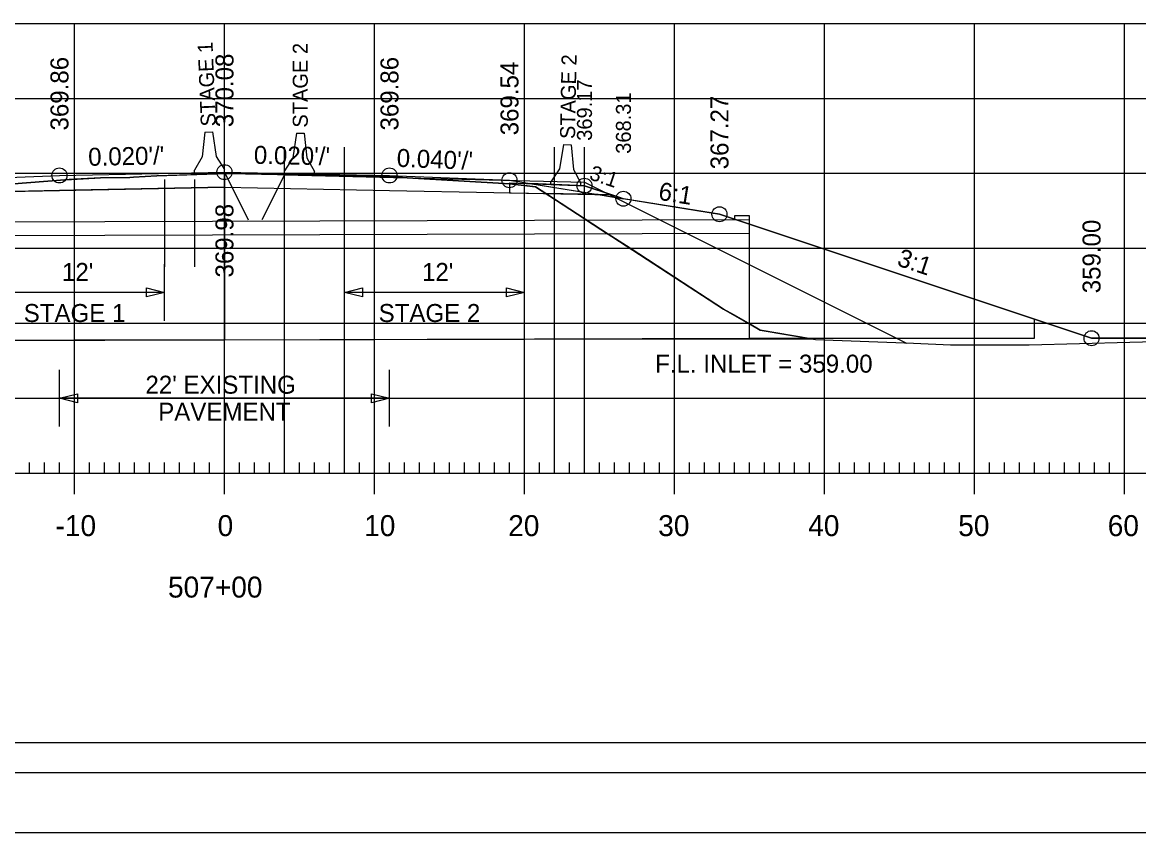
# Model space of a CAD drawing. Extents: x 1368910 to 1369601, y 380116 to 380950.
# Drawn here: x 1369066.8 to 1369141.2, y 380523.8 to 380577.8 of the extents above; entities that cross this region are included whole.
import ezdxf

# ---------------------------------------------------------------- set-up
doc = ezdxf.new("R2010")
doc.units = 0
for name, color, linetype in [('_STAGE 1 CUT', 7, 'Continuous'), ('_STAGE 1 FILL', 7, 'Continuous'), ('_STAGE 2 CUT', 7, 'Continuous'), ('_STAGE 3 CUT', 7, 'Continuous'), ('R_Alt Surface', 7, 'Continuous'), ('R_Axis', 7, 'Continuous'), ('R_Axis Annot', 7, 'Continuous'), ('R_Border', 7, 'Continuous'), ('R_CONC BARRIER', 7, 'Continuous'), ('R_Detour', 7, 'Continuous'), ('R_Detour Surface', 7, 'Continuous'), ('R_Exist Surface', 7, 'Continuous'), ('R_Fin Surface', 7, 'Continuous'), ('R_Grid', 7, 'Continuous'), ('R_No Plot', 7, 'Continuous'), ('R_ROW Annot', 7, 'Continuous'), ('R_Water', 7, 'Continuous'), ('R_Xsect Elev', 7, 'Continuous'), ('R_Xsect Elev Detour', 7, 'Continuous'), ('R_Xsect Slope', 7, 'Continuous')]:
    doc.layers.add(name, color=color, linetype=linetype)

msp = doc.modelspace()

# ---------------------------------------------------------------- linework, layer by layer
at = {"layer": '_STAGE 1 CUT'}
for p, q in [((1369080.585, 380567.741), (1369080.446, 380567.744)), ((1369091.324, 380567.531), (1369091.228, 380567.531)), ((1369091.453, 380567.527), (1369091.324, 380567.531)), ((1369099.263, 380567.054), (1369092.414, 380567.467)), ((1369100.206, 380566.952), (1369099.263, 380567.054)), ((1369100.244, 380566.947), (1369100.206, 380566.952)), ((1369113.517, 380558.704), (1369110.244, 380560.833)), ((1369119.359, 380556.726), (1369115.965, 380557.303))]:
    msp.add_line(p, q, dxfattribs=at)
for points in [[(1369080.446, 380567.744), (1369080.398, 380567.742), (1369080.244, 380567.736)], [(1369080.244, 380567.736), (1369080.244, 380566.837), (1369080.244, 380564.659), (1369080.244, 380563.659), (1369080.244, 380562.759), (1369080.244, 380557.759), (1369080.244, 380556.659)], [(1369091.228, 380567.531), (1369090.244, 380567.55), (1369080.585, 380567.741)], [(1369092.414, 380567.467), (1369091.81, 380567.503), (1369091.453, 380567.527)], [(1369105.829, 380563.703), (1369104.295, 380564.7), (1369101.668, 380566.409), (1369100.983, 380566.854), (1369100.244, 380566.947)], [(1369110.244, 380560.833), (1369107.281, 380562.759), (1369105.829, 380563.703)], [(1369115.965, 380557.303), (1369115.244, 380557.716), (1369115.168, 380557.759), (1369114.244, 380558.288), (1369113.517, 380558.704)], [(1369080.244, 380556.659), (1369090.244, 380556.676), (1369100.244, 380556.693), (1369110.244, 380556.711), (1369114.244, 380556.718), (1369115.244, 380556.719), (1369119.359, 380556.726)]]:
    msp.add_lwpolyline(points, dxfattribs=at)
at = {"layer": '_STAGE 1 FILL'}
for p, q in [((1369106.84, 380566.065), (1369106.073, 380566.321)), ((1369104.381, 380564.644), (1369105.785, 380563.732)), ((1369114.244, 380564.675), (1369114.244, 380564.693)), ((1369114.306, 380564.673), (1369114.244, 380564.673)), ((1369105.785, 380563.732), (1369105.829, 380563.703)), ((1369105.829, 380563.703), (1369107.281, 380562.759)), ((1369115.965, 380557.303), (1369119.168, 380556.759)), ((1369144.771, 380556.759), (1369138.048, 380556.759))]:
    msp.add_line(p, q, dxfattribs=at)
for points in [[(1369106.073, 380566.321), (1369105.151, 380566.339), (1369101.668, 380566.409)], [(1369101.668, 380566.409), (1369104.295, 380564.7), (1369104.381, 380564.644)], [(1369114.244, 380564.693), (1369113.244, 380565.027), (1369106.84, 380566.065)], [(1369114.244, 380564.673), (1369114.244, 380564.675)], [(1369138.048, 380556.759), (1369134.244, 380558.027), (1369115.244, 380564.36), (1369114.306, 380564.673)], [(1369107.281, 380562.759), (1369110.244, 380560.833), (1369113.517, 380558.704)], [(1369113.517, 380558.704), (1369114.244, 380558.288), (1369115.168, 380557.759), (1369115.244, 380557.716), (1369115.965, 380557.303)], [(1369119.168, 380556.759), (1369119.359, 380556.726), (1369119.647, 380556.677), (1369126.18, 380556.42), (1369128.655, 380556.329), (1369133.897, 380556.312), (1369143.961, 380556.588), (1369144.181, 380556.58), (1369144.577, 380556.678), (1369144.771, 380556.759)]]:
    msp.add_lwpolyline(points, dxfattribs=at)
at = {"layer": '_STAGE 2 CUT'}
for p, q in [((1369080.244, 380566.837), (1369080.244, 380567.736)), ((1369069.244, 380566.617), (1369061.884, 380566.47)), ((1369070.244, 380566.637), (1369069.244, 380566.617)), ((1369080.244, 380566.837), (1369070.244, 380566.637))]:
    msp.add_line(p, q, dxfattribs=at)
for points in [[(1369080.244, 380567.736), (1369075.737, 380567.583), (1369074.18, 380567.495), (1369073.93, 380567.487), (1369071.987, 380567.45), (1369070.244, 380567.367), (1369070.041, 380567.358), (1369069.89, 380567.347), (1369064.467, 380566.923), (1369062.298, 380566.753), (1369062.13, 380566.643), (1369061.884, 380566.47)], [(1369061.884, 380566.47), (1369069.244, 380566.617), (1369070.244, 380566.637), (1369080.244, 380566.837)], [(1369080.244, 380562.759), (1369080.244, 380563.659), (1369080.244, 380564.659), (1369080.244, 380566.837)], [(1369080.244, 380556.659), (1369080.244, 380557.759), (1369080.244, 380562.759)], [(1369047.877, 380556.604), (1369050.244, 380556.608), (1369060.244, 380556.625), (1369070.244, 380556.642), (1369080.244, 380556.659)]]:
    msp.add_lwpolyline(points, dxfattribs=at)
at = {"layer": '_STAGE 3 CUT'}
for p, q in [((1369102.245, 380567.011), (1369100.608, 380567.076)), ((1369104.244, 380566.931), (1369102.245, 380567.011))]:
    msp.add_line(p, q, dxfattribs=at)
for points in [[(1369100.608, 380567.076), (1369105.151, 380566.339), (1369106.84, 380566.065)], [(1369106.84, 380566.065), (1369106.605, 380566.143), (1369104.244, 380566.931)]]:
    msp.add_lwpolyline(points, dxfattribs=at)
at = {"layer": 'R_Alt Surface'}
for points in [[(1369055.516, 380566.343), (1369069.244, 380566.617), (1369080.244, 380566.837), (1369091.244, 380566.617), (1369105.151, 380566.339)], [(1369099.244, 380567.131), (1369099.244, 380566.457), (1369106.073, 380566.321)]]:
    msp.add_lwpolyline(points, dxfattribs=at)
at = {"layer": 'R_Axis'}
for p, q in [((1369070.244, 380546.359), (1369070.244, 380549.159)), ((1369080.244, 380546.359), (1369080.244, 380549.159)), ((1369090.244, 380546.359), (1369090.244, 380549.159)), ((1369100.244, 380546.359), (1369100.244, 380549.159)), ((1369110.244, 380546.359), (1369110.244, 380549.159)), ((1369120.244, 380546.359), (1369120.244, 380549.159)), ((1369130.244, 380546.359), (1369130.244, 380549.159)), ((1369140.244, 380546.359), (1369140.244, 380549.159)), ((1369067.244, 380547.759), (1369067.244, 380548.459)), ((1369068.244, 380547.759), (1369068.244, 380548.459)), ((1369069.244, 380547.759), (1369069.244, 380548.459)), ((1369071.244, 380547.759), (1369071.244, 380548.459)), ((1369072.244, 380547.759), (1369072.244, 380548.459)), ((1369073.244, 380547.759), (1369073.244, 380548.459)), ((1369074.244, 380547.759), (1369074.244, 380548.459)), ((1369075.244, 380547.759), (1369075.244, 380548.459)), ((1369076.244, 380547.759), (1369076.244, 380548.459)), ((1369077.244, 380547.759), (1369077.244, 380548.459)), ((1369078.244, 380547.759), (1369078.244, 380548.459)), ((1369079.244, 380547.759), (1369079.244, 380548.459)), ((1369081.244, 380547.759), (1369081.244, 380548.459)), ((1369082.244, 380547.759), (1369082.244, 380548.459)), ((1369083.244, 380547.759), (1369083.244, 380548.459)), ((1369084.244, 380547.759), (1369084.244, 380548.459)), ((1369085.244, 380547.759), (1369085.244, 380548.459)), ((1369086.244, 380547.759), (1369086.244, 380548.459)), ((1369087.244, 380547.759), (1369087.244, 380548.459)), ((1369088.244, 380547.759), (1369088.244, 380548.459)), ((1369089.244, 380547.759), (1369089.244, 380548.459)), ((1369091.244, 380547.759), (1369091.244, 380548.459)), ((1369092.244, 380547.759), (1369092.244, 380548.459)), ((1369093.244, 380547.759), (1369093.244, 380548.459)), ((1369094.244, 380547.759), (1369094.244, 380548.459)), ((1369095.244, 380547.759), (1369095.244, 380548.459)), ((1369096.244, 380547.759), (1369096.244, 380548.459)), ((1369097.244, 380547.759), (1369097.244, 380548.459)), ((1369098.244, 380547.759), (1369098.244, 380548.459)), ((1369099.244, 380547.759), (1369099.244, 380548.459)), ((1369101.244, 380547.759), (1369101.244, 380548.459)), ((1369102.244, 380547.759), (1369102.244, 380548.459)), ((1369103.244, 380547.759), (1369103.244, 380548.459)), ((1369104.244, 380547.759), (1369104.244, 380548.459)), ((1369105.244, 380547.759), (1369105.244, 380548.459)), ((1369106.244, 380547.759), (1369106.244, 380548.459)), ((1369107.244, 380547.759), (1369107.244, 380548.459)), ((1369108.244, 380547.759), (1369108.244, 380548.459)), ((1369109.244, 380547.759), (1369109.244, 380548.459)), ((1369111.244, 380547.759), (1369111.244, 380548.459)), ((1369112.244, 380547.759), (1369112.244, 380548.459)), ((1369113.244, 380547.759), (1369113.244, 380548.459)), ((1369114.244, 380547.759), (1369114.244, 380548.459)), ((1369115.244, 380547.759), (1369115.244, 380548.459)), ((1369116.244, 380547.759), (1369116.244, 380548.459)), ((1369117.244, 380547.759), (1369117.244, 380548.459)), ((1369118.244, 380547.759), (1369118.244, 380548.459)), ((1369119.244, 380547.759), (1369119.244, 380548.459)), ((1369121.244, 380547.759), (1369121.244, 380548.459)), ((1369122.244, 380547.759), (1369122.244, 380548.459)), ((1369123.244, 380547.759), (1369123.244, 380548.459)), ((1369124.244, 380547.759), (1369124.244, 380548.459)), ((1369125.244, 380547.759), (1369125.244, 380548.459)), ((1369126.244, 380547.759), (1369126.244, 380548.459)), ((1369127.244, 380547.759), (1369127.244, 380548.459)), ((1369128.244, 380547.759), (1369128.244, 380548.459)), ((1369129.244, 380547.759), (1369129.244, 380548.459)), ((1369131.244, 380547.759), (1369131.244, 380548.459)), ((1369132.244, 380547.759), (1369132.244, 380548.459)), ((1369133.244, 380547.759), (1369133.244, 380548.459)), ((1369134.244, 380547.759), (1369134.244, 380548.459)), ((1369135.244, 380547.759), (1369135.244, 380548.459)), ((1369136.244, 380547.759), (1369136.244, 380548.459)), ((1369137.244, 380547.759), (1369137.244, 380548.459)), ((1369138.244, 380547.759), (1369138.244, 380548.459)), ((1369139.244, 380547.759), (1369139.244, 380548.459)), ((1368940.244, 380547.759), (1369220.244, 380547.759))]:
    msp.add_line(p, q, dxfattribs=at)
at = {"layer": 'R_Border'}
msp.add_line((1369238.424, 380527.759), (1368922.244, 380527.759), dxfattribs=at)
at = {"layer": 'R_CONC BARRIER'}
for p, q in [((1369078.94, 380570.512), (1369079.44, 380570.522)), ((1369085.047, 380570.442), (1369085.547, 380570.432)), ((1369102.853, 380569.688), (1369103.352, 380569.669)), ((1369078.244, 380567.797), (1369078.241, 380567.964)), ((1369078.244, 380567.797), (1369080.244, 380567.837)), ((1369080.244, 380567.837), (1369080.24, 380568.004)), ((1369084.244, 380567.757), (1369084.247, 380567.924)), ((1369084.244, 380567.757), (1369086.243, 380567.717)), ((1369086.243, 380567.717), (1369086.247, 380567.884)), ((1369101.995, 380567.021), (1369102.002, 380567.187)), ((1369101.995, 380567.021), (1369103.994, 380566.941)), ((1369103.994, 380566.941), (1369104, 380567.107))]:
    msp.add_line(p, q, dxfattribs=at)
for points in [[(1369078.94, 380570.512), (1369078.754, 380568.865), (1369078.241, 380567.964)], [(1369079.44, 380570.522), (1369079.691, 380568.884), (1369080.24, 380568.004)], [(1369085.047, 380570.442), (1369084.796, 380568.804), (1369084.247, 380567.924)], [(1369085.547, 380570.432), (1369085.733, 380568.785), (1369086.247, 380567.884)], [(1369102.853, 380569.688), (1369102.569, 380568.056), (1369102.002, 380567.187)], [(1369103.352, 380569.669), (1369103.505, 380568.018), (1369104, 380567.107)]]:
    msp.add_lwpolyline(points, dxfattribs=at)
at = {"layer": 'R_Detour'}
for p, q in [((1369084.244, 380548.459), (1369084.244, 380569.511)), ((1369088.244, 380548.459), (1369088.244, 380569.511)), ((1369100.244, 380548.459), (1369100.244, 380569.511)), ((1369102.244, 380548.459), (1369102.244, 380569.511)), ((1369104.244, 380548.459), (1369104.244, 380569.511)), ((1369080.244, 380567.837), (1369081.831, 380564.662)), ((1369084.244, 380567.669), (1369082.741, 380564.663)), ((1369084.244, 380567.669), (1369104.244, 380567.174)), ((1369076.244, 380567.357), (1369076.244, 380561.516)), ((1369078.244, 380567.357), (1369078.244, 380561.516)), ((1369080.244, 380567.357), (1369080.244, 380561.516)), ((1369104.244, 380567.174), (1369125.716, 380556.438))]:
    msp.add_line(p, q, dxfattribs=at)
at = {"layer": 'R_Detour Surface'}
msp.add_lwpolyline([(1369099.244, 380567.131), (1369104.244, 380566.931), (1369106.073, 380566.321), (1369106.84, 380566.065)], dxfattribs=at)
at = {"layer": 'R_Exist Surface'}
msp.add_lwpolyline([(1369064.467, 380566.923), (1369069.89, 380567.347), (1369069.893, 380567.347), (1369070.041, 380567.358), (1369071.987, 380567.45), (1369073.93, 380567.487), (1369074.18, 380567.495), (1369075.737, 380567.583), (1369080.398, 380567.742), (1369080.446, 380567.744), (1369080.585, 380567.741), (1369091.228, 380567.531), (1369091.324, 380567.531), (1369091.453, 380567.527), (1369091.81, 380567.503), (1369091.815, 380567.503), (1369092.414, 380567.467), (1369099.263, 380567.054), (1369100.206, 380566.952), (1369100.983, 380566.854), (1369113.517, 380558.704), (1369115.965, 380557.303), (1369119.647, 380556.677), (1369126.18, 380556.42), (1369128.655, 380556.329), (1369133.897, 380556.312), (1369143.961, 380556.588)], dxfattribs=at)
at = {"layer": 'R_Fin Surface'}
msp.add_lwpolyline([(1369006.014, 380556.897), (1369007.028, 380556.559), (1369022.028, 380556.559), (1369047.244, 380564.964), (1369055.516, 380566.343), (1369061.244, 380567.297), (1369069.244, 380567.617), (1369080.244, 380567.837), (1369091.244, 380567.617), (1369099.244, 380567.297), (1369105.151, 380566.339), (1369113.244, 380565.027), (1369138.048, 380556.759), (1369153.048, 380556.759), (1369156.963, 380558.064)], dxfattribs=at)
at = {"layer": 'R_Grid'}
for p, q in [((1368940.244, 380577.759), (1369220.244, 380577.759)), ((1369070.244, 380547.759), (1369070.244, 380577.759)), ((1369080.244, 380547.759), (1369080.244, 380577.759)), ((1369090.244, 380547.759), (1369090.244, 380577.759)), ((1369100.244, 380547.759), (1369100.244, 380577.759)), ((1369110.244, 380547.759), (1369110.244, 380577.759)), ((1369120.244, 380547.759), (1369120.244, 380577.759)), ((1369130.244, 380547.759), (1369130.244, 380577.759)), ((1369140.244, 380547.759), (1369140.244, 380577.759)), ((1368940.244, 380572.759), (1369220.244, 380572.759)), ((1368940.244, 380567.759), (1369220.244, 380567.759)), ((1368940.244, 380562.759), (1369220.244, 380562.759)), ((1368940.244, 380557.759), (1369220.244, 380557.759)), ((1368940.244, 380552.759), (1369220.244, 380552.759)), ((1368940.244, 380547.759), (1369220.244, 380547.759))]:
    msp.add_line(p, q, dxfattribs=at)
at = {"layer": 'R_No Plot'}
for points in [[(1368909.836, 380737.113), (1369243.176, 380737.113), (1369243.176, 380523.776), (1368909.836, 380523.776)], [(1368924.244, 380731.219), (1369173.784, 380731.219), (1369173.784, 380721.339), (1369191.324, 380721.339), (1369215.424, 380721.339), (1369215.424, 380699.006), (1369236.424, 380699.006), (1369236.424, 380529.759), (1368924.244, 380529.759)], [(1368924.244, 380628.489), (1369236.424, 380628.489), (1369236.424, 380529.759), (1368924.244, 380529.759)]]:
    msp.add_lwpolyline(points, close=True, dxfattribs=at)
for centre in [(1369069.244, 380567.617), (1369080.244, 380567.837), (1369091.244, 380567.617), (1369099.244, 380567.297), (1369104.244, 380566.931), (1369106.84, 380566.065), (1369113.244, 380565.027), (1369138.048, 380556.759)]:
    msp.add_circle(centre, 0.5, dxfattribs=at)
at = {"layer": 'R_ROW Annot'}
for p, q in [((1369076.244, 380557.926), (1369076.244, 380561.695)), ((1369088.244, 380557.926), (1369088.244, 380561.695)), ((1369100.244, 380557.926), (1369100.244, 380561.695)), ((1369076.244, 380559.811), (1369064.244, 380559.811)), ((1369100.244, 380559.811), (1369088.244, 380559.811)), ((1369069.244, 380550.875), (1369069.244, 380554.643)), ((1369091.244, 380550.875), (1369091.244, 380554.643)), ((1369091.244, 380552.759), (1369069.244, 380552.759))]:
    msp.add_line(p, q, dxfattribs=at)
for points in [[(1369075.044, 380560.111), (1369076.244, 380559.811), (1369075.044, 380559.511)], [(1369089.444, 380559.511), (1369088.244, 380559.811), (1369089.444, 380560.111)], [(1369099.044, 380560.111), (1369100.244, 380559.811), (1369099.044, 380559.511)], [(1369070.444, 380552.459), (1369069.244, 380552.759), (1369070.444, 380553.059)], [(1369090.044, 380553.059), (1369091.244, 380552.759), (1369090.044, 380552.459)]]:
    msp.add_lwpolyline(points, close=True, dxfattribs=at)
at = {"layer": 'R_Water'}
for p, q in [((1369045.244, 380564.475), (1369115.244, 380564.675)), ((1369045.244, 380563.559), (1369115.244, 380563.759)), ((1369045.244, 380556.559), (1369115.244, 380556.759))]:
    msp.add_line(p, q, dxfattribs=at)
for points in [[(1369115.244, 380556.759), (1369115.244, 380563.759), (1369115.244, 380564.675), (1369115.244, 380564.925), (1369114.244, 380564.925), (1369114.244, 380564.675)], [(1369115.244, 380556.759), (1369134.244, 380556.759), (1369134.244, 380558.027)]]:
    msp.add_lwpolyline(points, dxfattribs=at)

# ---------------------------------------------------------------- texts
at = {"layer": 'R_Axis Annot'}
for s, p in [('-10', (1369068.981, 380543.559)), ('0', (1369079.786, 380543.559)), ('10', (1369089.555, 380543.559)), ('20', (1369099.158, 380543.559)), ('30', (1369109.158, 380543.559)), ('40', (1369119.158, 380543.559)), ('50', (1369129.158, 380543.559)), ('60', (1369139.125, 380543.559)), ('507+00', (1369076.479, 380539.459))]:
    msp.add_text(s, height=1.4, dxfattribs=at).set_placement(p)
at = {"layer": 'R_CONC BARRIER'}
for s, rotation, p in [(' STAGE 1', 92.29153, (1369079.689, 380570.537)), (' STAGE 2', 90, (1369085.797, 380570.437)), (' STAGE 2', 88.85515, (1369103.602, 380569.669))]:
    msp.add_text(s, height=1, rotation=rotation, dxfattribs=at).set_placement(p)
at = {"layer": 'R_ROW Annot'}
for s, p in [("12'", (1369069.412, 380560.58)), ("12'", (1369093.412, 380560.58)), ('STAGE 1', (1369066.861, 380557.841)), ('STAGE 2', (1369090.521, 380557.841)), ("22' EXISTING", (1369074.976, 380553.059)), ('PAVEMENT', (1369075.826, 380551.259))]:
    msp.add_text(s, height=1.2, dxfattribs=at).set_placement(p)
at = {"layer": 'R_Xsect Elev'}
for s, p in [('370.08', (1369080.844, 380570.837)), ('369.86', (1369069.844, 380570.617)), ('369.86', (1369091.844, 380570.617)), ('369.54', (1369099.844, 380570.297)), ('367.27', (1369113.844, 380568.027)), ('369.98', (1369080.841, 380560.812)), ('359.00', (1369138.648, 380559.759))]:
    msp.add_text(s, height=1.2, rotation=90, dxfattribs=at).set_placement(p)
at = {"layer": 'R_Xsect Elev Detour'}
for s, p in [('369.17', (1369104.744, 380569.931)), ('368.31', (1369107.34, 380569.065))]:
    msp.add_text(s, height=1, rotation=90, dxfattribs=at).set_placement(p)
at = {"layer": 'R_Xsect Slope'}
for s, height, rotation, p in [("0.020'/'", 1.2, 1.14576, (1369071.17, 380568.256)), ("0.020'/'", 1.2, 358.85424, (1369082.194, 380568.398)), ("0.040'/'", 1.2, 357.70939, (1369091.708, 380568.199)), ('3:1', 1, 341.56507, (1369104.504, 380567.371)), ('6:1', 1.2, 350.78756, (1369109.121, 380566.007)), ('3:1', 1.2, 341.56507, (1369125.015, 380561.63)), ('F.L. INLET = 359.00', 1.2, 360, (1369108.956, 380554.463))]:
    msp.add_text(s, height=height, rotation=rotation, dxfattribs=at).set_placement(p)

doc.saveas('drawing.dxf')
